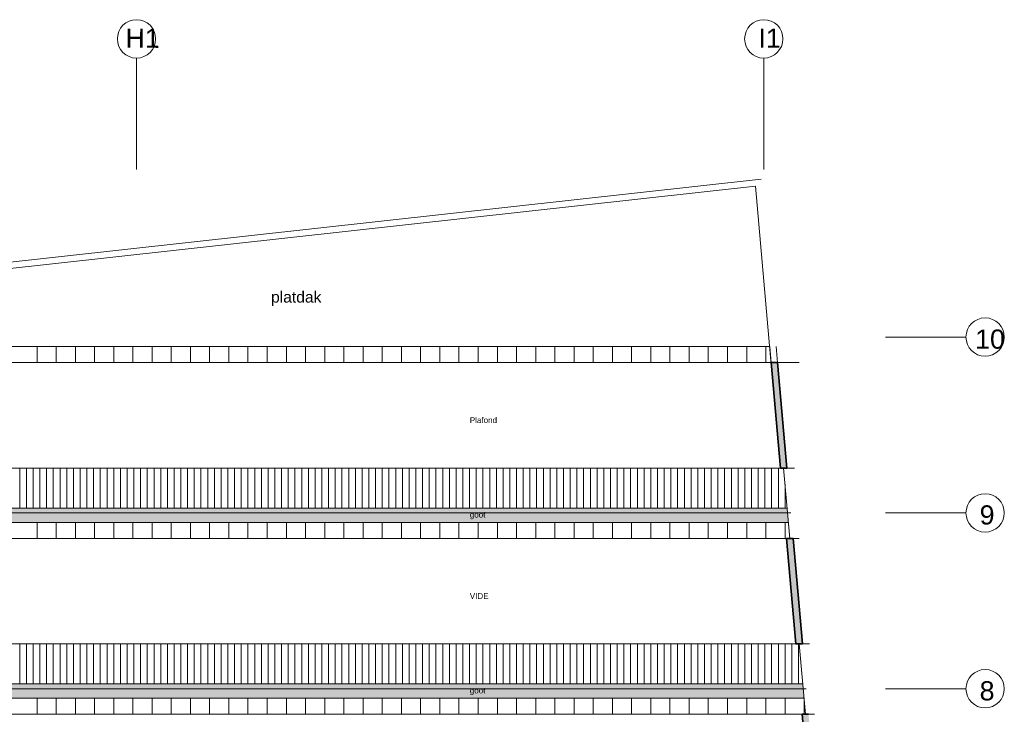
# Model space of a CAD drawing. Header units: millimetres. Extents: x -13022 to 1371524, y -38729 to 632593.
# Tile 305 of 381: x 665321 to 696121, y 604953 to 626678. Entities that reach past the tile are written whole.
import ezdxf
from ezdxf.lldxf.tags import DXFTag

# ---------------------------------------------------------------- set-up
doc = ezdxf.new("R2010")
doc.units = ezdxf.units.MM
doc.header["$LTSCALE"] = 35
for name, color, linetype, lineweight in [('A LIJN 1', 1, 'Continuous', 20), ('A LIJN 2', 2, 'Continuous', 35), ('A LIJN 9', 252, 'Continuous', 18)]:
    doc.layers.add(name, color=color, linetype=linetype, lineweight=lineweight)
doc.styles.add('Arial14', font='arial.ttf', dxfattribs={"height": 0.35})
doc.styles.add('Arial17', font='arial.ttf', dxfattribs={"height": 0.35})
doc.styles.add('Arial18', font='arial.ttf', dxfattribs={"height": 0.35})
doc.styles.add('Arial3', font='arial.ttf', dxfattribs={"height": 0.18})
doc.styles.add('Arial6', font='arial.ttf', dxfattribs={"height": 0.18})
tags = doc.linetypes.add('DIVIDE2', pattern=[0.625, 0.25, -0.125, 0, -0.125, 0, -0.125]).pattern_tags.tags
tags[14:15] = [DXFTag(74, 4), DXFTag(75, 0), DXFTag(340, '0'), DXFTag(46, 1.0), DXFTag(50, 0.0), DXFTag(44, 0.0), DXFTag(45, 0.0)]
tags[12:13] = [DXFTag(74, 4), DXFTag(75, 0), DXFTag(340, '0'), DXFTag(46, 1.0), DXFTag(50, 0.0), DXFTag(44, 0.0), DXFTag(45, 0.0)]
tags[10:11] = [DXFTag(74, 4), DXFTag(75, 0), DXFTag(340, '0'), DXFTag(46, 1.0), DXFTag(50, 0.0), DXFTag(44, 0.0), DXFTag(45, 0.0)]
tags[8:9] = [DXFTag(74, 4), DXFTag(75, 0), DXFTag(340, '0'), DXFTag(46, 1.0), DXFTag(50, 0.0), DXFTag(44, 0.0), DXFTag(45, 0.0)]
tags[6:7] = [DXFTag(74, 4), DXFTag(75, 0), DXFTag(340, '0'), DXFTag(46, 1.0), DXFTag(50, 0.0), DXFTag(44, 0.0), DXFTag(45, 0.0)]
tags[4:5] = [DXFTag(74, 4), DXFTag(75, 0), DXFTag(340, '0'), DXFTag(46, 1.0), DXFTag(50, 0.0), DXFTag(44, 0.0), DXFTag(45, 0.0)]

msp = doc.modelspace()

# ---------------------------------------------------------------- hatches: boundary and pattern name
at = {"layer": 'A LIJN 9', "ltscale": 0.1}
h = msp.add_hatch(color=256, dxfattribs=at)
h.dxf.hatch_style = 1
h.paths.add_polyline_path([(689026.553, 615952.851), (688825.774, 615952.878), (689117.133, 612652.829), (689317.912, 612652.829)])
h = msp.add_hatch(color=256, dxfattribs=at)
h.dxf.hatch_style = 1
h.paths.add_polyline_path([(689512.145, 610452.855), (689311.37, 610452.855), (689602.721, 607152.856), (689803.504, 607152.86)])
h = msp.add_hatch(color=256, dxfattribs=at)
h.dxf.hatch_style = 1
h.paths.add_polyline_path([(689997.74, 604952.852), (689796.962, 604952.852), (690088.321, 601652.837), (690289.099, 601652.837)])

# ---------------------------------------------------------------- linework, layer by layer
at = {"layer": 'A LIJN 1', "color": 1, "linetype": 'DIVIDE2'}
for p, q in [((668974.231, 625478.005), (668974.231, 621993.016)), ((688596.232, 625478.009), (688596.232, 621993.02)), ((694920.737, 616752.851), (692405.997, 616752.851)), ((694920.737, 611252.851), (692405.997, 611252.851)), ((694920.737, 605752.851), (692405.997, 605752.851))]:
    msp.add_line(p, q, dxfattribs=at)
at = {"layer": 'A LIJN 1', "linetype": 'Continuous'}
for p, q in [((647802.955, 617190.412), (688520.083, 621689.279)), ((648019.391, 617013.108), (688338.839, 621468.041)), ((688863.299, 615527.848), (688338.839, 621468.041)), ((648068.855, 616452.851), (688781.634, 616452.851)), ((665862.113, 616452.851), (665862.113, 615952.851)), ((666462.112, 616452.851), (666462.112, 615952.851)), ((667062.11, 616452.851), (667062.11, 615952.851)), ((667662.109, 616452.851), (667662.109, 615952.851)), ((668262.107, 616452.851), (668262.107, 615952.851)), ((668862.106, 616452.851), (668862.106, 615952.851)), ((669462.104, 616452.851), (669462.104, 615952.851)), ((670062.103, 616452.851), (670062.103, 615952.851)), ((670662.101, 616452.851), (670662.101, 615952.851)), ((671262.1, 616452.851), (671262.1, 615952.851)), ((671862.098, 616452.851), (671862.098, 615952.851)), ((672462.096, 616452.851), (672462.096, 615952.851)), ((673062.095, 616452.851), (673062.095, 615952.851)), ((673662.093, 616452.851), (673662.093, 615952.851)), ((674262.092, 616452.851), (674262.092, 615952.851)), ((674862.09, 616452.851), (674862.09, 615952.851)), ((675462.089, 616452.851), (675462.089, 615952.851)), ((676062.087, 616452.851), (676062.087, 615952.851)), ((676662.086, 616452.851), (676662.086, 615952.851)), ((677262.084, 616452.851), (677262.084, 615952.851)), ((677862.083, 616452.851), (677862.083, 615952.851)), ((678462.081, 616452.851), (678462.081, 615952.851)), ((679062.08, 616452.851), (679062.08, 615952.851)), ((679662.078, 616452.851), (679662.078, 615952.851)), ((680262.076, 616452.851), (680262.076, 615952.851)), ((680862.075, 616452.851), (680862.075, 615952.851)), ((681462.073, 616452.851), (681462.073, 615952.851)), ((682062.072, 616452.851), (682062.072, 615952.851)), ((682662.07, 616452.851), (682662.07, 615952.851)), ((683262.069, 616452.851), (683262.069, 615952.851)), ((683862.067, 616452.851), (683862.067, 615952.851)), ((684462.066, 616452.851), (684462.066, 615952.851)), ((685062.064, 616452.851), (685062.064, 615952.851)), ((685662.063, 616452.851), (685662.063, 615952.851)), ((686262.061, 616452.851), (686262.061, 615952.851)), ((686862.06, 616452.851), (686862.06, 615952.851)), ((687462.058, 616452.851), (687462.058, 615952.851)), ((688062.056, 616452.851), (688062.056, 615952.851)), ((688662.055, 616452.851), (688662.055, 615952.851)), ((688825.774, 615952.878), (688781.63, 616452.851)), ((689026.553, 615952.851), (688982.409, 616452.851)), ((689706.981, 615952.851), (648112.999, 615952.851)), ((689078.414, 615952.851), (689026.553, 615952.851)), ((648052.885, 612652.848), (689556.887, 612652.848)), ((689217.524, 612652.848), (689411.761, 610452.851)), ((689327.887, 611402.848), (648414.332, 611402.848)), ((689441.516, 611252.851), (648327.182, 611252.851)), ((648454.062, 610952.851), (689367.617, 610952.851)), ((665862.113, 610952.851), (665862.113, 610452.851)), ((666462.112, 610952.851), (666462.112, 610452.851)), ((667062.11, 610952.851), (667062.11, 610452.851)), ((667662.109, 610952.851), (667662.109, 610452.851)), ((668262.107, 610952.851), (668262.107, 610452.851)), ((668862.106, 610952.851), (668862.106, 610452.851)), ((669462.104, 610952.851), (669462.104, 610452.851)), ((670062.103, 610952.851), (670062.103, 610452.851)), ((670662.101, 610952.851), (670662.101, 610452.851)), ((671262.1, 610952.851), (671262.1, 610452.851)), ((671862.098, 610952.851), (671862.098, 610452.851)), ((672462.096, 610952.851), (672462.096, 610452.851)), ((673062.095, 610952.851), (673062.095, 610452.851)), ((673662.093, 610952.851), (673662.093, 610452.851)), ((674262.092, 610952.851), (674262.092, 610452.851)), ((674862.09, 610952.851), (674862.09, 610452.851)), ((675462.089, 610952.851), (675462.089, 610452.851)), ((676062.087, 610952.851), (676062.087, 610452.851)), ((676662.086, 610952.851), (676662.086, 610452.851)), ((677262.084, 610952.851), (677262.084, 610452.851)), ((677862.083, 610952.851), (677862.083, 610452.851)), ((678462.081, 610952.851), (678462.081, 610452.851)), ((679062.08, 610952.851), (679062.08, 610452.851)), ((679662.078, 610952.851), (679662.078, 610452.851)), ((680262.076, 610952.851), (680262.076, 610452.851)), ((680862.075, 610952.851), (680862.075, 610452.851)), ((681462.073, 610952.851), (681462.073, 610452.851)), ((682062.072, 610952.851), (682062.072, 610452.851)), ((682662.07, 610952.851), (682662.07, 610452.851)), ((683262.069, 610952.851), (683262.069, 610452.851)), ((683862.067, 610952.851), (683862.067, 610452.851)), ((684462.066, 610952.851), (684462.066, 610452.851)), ((685062.064, 610952.851), (685062.064, 610452.851)), ((685662.063, 610952.851), (685662.063, 610452.851)), ((686262.061, 610952.851), (686262.061, 610452.851)), ((686862.06, 610952.851), (686862.06, 610452.851)), ((687462.058, 610952.851), (687462.058, 610452.851)), ((688062.056, 610952.851), (688062.056, 610452.851)), ((688662.055, 610952.851), (688662.055, 610452.851)), ((689262.053, 610952.851), (689262.053, 610452.851)), ((689706.981, 610452.851), (648202.978, 610452.851)), ((648522.232, 607152.849), (690031.558, 607152.849)), ((689897.353, 604952.852), (689703.116, 607152.849)), ((689813.479, 605902.849), (648899.927, 605902.849)), ((689927.108, 605752.851), (648812.652, 605752.851)), ((648939.657, 605452.852), (689853.209, 605452.852)), ((665862.113, 605452.852), (665862.113, 604952.852)), ((666462.112, 605452.852), (666462.112, 604952.852)), ((667062.11, 605452.852), (667062.11, 604952.852)), ((667662.109, 605452.852), (667662.109, 604952.852)), ((668262.107, 605452.852), (668262.107, 604952.852)), ((668862.106, 605452.852), (668862.106, 604952.852)), ((669462.104, 605452.852), (669462.104, 604952.852)), ((670062.103, 605452.852), (670062.103, 604952.852)), ((670662.101, 605452.852), (670662.101, 604952.852)), ((671262.1, 605452.852), (671262.1, 604952.852)), ((671862.098, 605452.852), (671862.098, 604952.852)), ((672462.096, 605452.852), (672462.096, 604952.852)), ((673062.095, 605452.852), (673062.095, 604952.852)), ((673662.093, 605452.852), (673662.093, 604952.852)), ((674262.092, 605452.852), (674262.092, 604952.852)), ((674862.09, 605452.852), (674862.09, 604952.852)), ((675462.089, 605452.852), (675462.089, 604952.852)), ((676062.087, 605452.852), (676062.087, 604952.852)), ((676662.086, 605452.852), (676662.086, 604952.852)), ((677262.084, 605452.852), (677262.084, 604952.852)), ((677862.083, 605452.852), (677862.083, 604952.852)), ((678462.081, 605452.852), (678462.081, 604952.852)), ((679062.08, 605452.852), (679062.08, 604952.852)), ((679662.078, 605452.852), (679662.078, 604952.852)), ((680262.076, 605452.852), (680262.076, 604952.852)), ((680862.075, 605452.852), (680862.075, 604952.852)), ((681462.073, 605452.852), (681462.073, 604952.852)), ((682062.072, 605452.852), (682062.072, 604952.852)), ((682662.07, 605452.852), (682662.07, 604952.852)), ((683262.069, 605452.852), (683262.069, 604952.852)), ((683862.067, 605452.852), (683862.067, 604952.852)), ((684462.066, 605452.852), (684462.066, 604952.852)), ((685062.064, 605452.852), (685062.064, 604952.852)), ((685662.063, 605452.852), (685662.063, 604952.852)), ((686262.061, 605452.852), (686262.061, 604952.852)), ((686862.06, 605452.852), (686862.06, 604952.852)), ((687462.058, 605452.852), (687462.058, 604952.852)), ((688062.056, 605452.852), (688062.056, 604952.852)), ((688662.055, 605452.852), (688662.055, 604952.852)), ((689262.053, 605452.852), (689262.053, 604952.852)), ((689862.052, 605352.685), (689862.052, 604952.852)), ((690181.651, 604952.852), (648672.325, 604952.852))]:
    msp.add_line(p, q, dxfattribs=at)
at = {"layer": 'A LIJN 1', "color": 2, "linetype": 'Continuous', "lineweight": 0}
for centre, major_axis, ratio, start_param, end_param in [((668974.588, 626078.008), (0.359, 600), 0.99902779, 0.000004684, 6.283179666), ((688596.587, 626078.008), (0.359, 600), 0.99902779, 0.000004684, 6.283179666), ((695520.739, 616752.24), (0.36, 600), 0.999487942, 0.000006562, 6.283181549), ((695520.739, 611252.24), (0.36, 600), 0.999487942, 0.000006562, 6.283181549), ((695520.739, 605752.24), (0.36, 600), 0.999487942, 0.000006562, 6.283181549)]:
    msp.add_ellipse(centre, major_axis=major_axis, ratio=ratio, start_param=start_param, end_param=end_param, dxfattribs=at)
at = {"layer": 'A LIJN 1', "linetype": 'Continuous'}
for points in [[(648454.063, 610952.851), (648414.332, 611402.848), (689367.617, 610952.851), (689327.887, 611402.848)], [(648939.657, 605452.852), (648899.927, 605902.849), (689853.209, 605452.852), (689813.479, 605902.849)]]:
    msp.add_trace(points, dxfattribs=at)
at = {"layer": 'A LIJN 2'}
for p, q in [((688825.774, 615952.878), (689117.133, 612652.829)), ((689026.553, 615952.851), (689317.912, 612652.829)), ((689311.37, 610452.855), (689602.721, 607152.856)), ((689512.145, 610452.855), (689803.504, 607152.86)), ((689796.962, 604952.852), (690088.321, 601652.837))]:
    msp.add_line(p, q, dxfattribs=at)
at = {"layer": 'A LIJN 2', "ltscale": 0.1}
for p, q in [((688825.774, 615952.878), (689026.553, 615952.851)), ((689117.133, 612652.829), (689317.912, 612652.829)), ((689311.37, 610452.855), (689512.145, 610452.855)), ((689602.721, 607152.856), (689803.504, 607152.86)), ((689796.962, 604952.852), (689997.74, 604952.852))]:
    msp.add_line(p, q, dxfattribs=at)
at = {"layer": 'A LIJN 9', "linetype": 'Continuous'}
for p, q in [((665322.158, 612652.848), (665322.158, 611402.848)), ((665532.157, 612652.848), (665532.157, 611402.848)), ((665742.156, 612652.848), (665742.156, 611402.848)), ((665952.156, 612652.848), (665952.156, 611402.848)), ((666162.155, 612652.848), (666162.155, 611402.848)), ((666372.154, 612652.848), (666372.154, 611402.848)), ((666582.153, 612652.848), (666582.153, 611402.848)), ((666792.152, 612652.848), (666792.152, 611402.848)), ((667002.151, 612652.848), (667002.151, 611402.848)), ((667212.15, 612652.848), (667212.15, 611402.848)), ((667422.149, 612652.848), (667422.149, 611402.848)), ((667632.148, 612652.848), (667632.148, 611402.848)), ((667842.147, 612652.848), (667842.147, 611402.848)), ((668052.146, 612652.848), (668052.146, 611402.848)), ((668262.145, 612652.848), (668262.145, 611402.848)), ((668472.144, 612652.848), (668472.144, 611402.848)), ((668682.144, 612652.848), (668682.144, 611402.848)), ((668892.143, 612652.848), (668892.143, 611402.848)), ((669102.142, 612652.848), (669102.142, 611402.848)), ((669312.141, 612652.848), (669312.141, 611402.848)), ((669522.14, 612652.848), (669522.14, 611402.848)), ((669732.139, 612652.848), (669732.139, 611402.848)), ((669942.138, 612652.848), (669942.138, 611402.848)), ((670152.137, 612652.848), (670152.137, 611402.848)), ((670362.136, 612652.848), (670362.136, 611402.848)), ((670572.135, 612652.848), (670572.135, 611402.848)), ((670782.134, 612652.848), (670782.134, 611402.848)), ((670992.133, 612652.848), (670992.133, 611402.848)), ((671202.133, 612652.848), (671202.133, 611402.848)), ((671412.132, 612652.848), (671412.132, 611402.848)), ((671622.131, 612652.848), (671622.131, 611402.848)), ((671832.13, 612652.848), (671832.13, 611402.848)), ((672042.129, 612652.848), (672042.129, 611402.848)), ((672252.128, 612652.848), (672252.128, 611402.848)), ((672462.127, 612652.848), (672462.127, 611402.848)), ((672672.126, 612652.848), (672672.126, 611402.848)), ((672882.125, 612652.848), (672882.125, 611402.848)), ((673092.124, 612652.848), (673092.124, 611402.848)), ((673302.123, 612652.848), (673302.123, 611402.848)), ((673512.122, 612652.848), (673512.122, 611402.848)), ((673722.121, 612652.848), (673722.121, 611402.848)), ((673932.121, 612652.848), (673932.121, 611402.848)), ((674142.12, 612652.848), (674142.12, 611402.848)), ((674352.119, 612652.848), (674352.119, 611402.848)), ((674562.118, 612652.848), (674562.118, 611402.848)), ((674772.117, 612652.848), (674772.117, 611402.848)), ((674982.116, 612652.848), (674982.116, 611402.848)), ((675192.115, 612652.848), (675192.115, 611402.848)), ((675402.114, 612652.848), (675402.114, 611402.848)), ((675612.113, 612652.848), (675612.113, 611402.848)), ((675822.112, 612652.848), (675822.112, 611402.848)), ((676032.111, 612652.848), (676032.111, 611402.848)), ((676242.11, 612652.848), (676242.11, 611402.848)), ((676452.11, 612652.848), (676452.11, 611402.848)), ((676662.109, 612652.848), (676662.109, 611402.848)), ((676872.108, 612652.848), (676872.108, 611402.848)), ((677082.107, 612652.848), (677082.107, 611402.848)), ((677292.106, 612652.848), (677292.106, 611402.848)), ((677502.105, 612652.848), (677502.105, 611402.848)), ((677712.104, 612652.848), (677712.104, 611402.848)), ((677922.103, 612652.848), (677922.103, 611402.848)), ((678132.102, 612652.848), (678132.102, 611402.848)), ((678342.101, 612652.848), (678342.101, 611402.848)), ((678552.1, 612652.848), (678552.1, 611402.848)), ((678762.099, 612652.848), (678762.099, 611402.848)), ((678972.098, 612652.848), (678972.098, 611402.848)), ((679182.098, 612652.848), (679182.098, 611402.848)), ((679392.097, 612652.848), (679392.097, 611402.848)), ((679602.096, 612652.848), (679602.096, 611402.848)), ((679812.095, 612652.848), (679812.095, 611402.848)), ((680022.094, 612652.848), (680022.094, 611402.848)), ((680232.093, 612652.848), (680232.093, 611402.848)), ((680442.092, 612652.848), (680442.092, 611402.848)), ((680652.091, 612652.848), (680652.091, 611402.848)), ((680862.09, 612652.848), (680862.09, 611402.848)), ((681072.089, 612652.848), (681072.089, 611402.848)), ((681282.088, 612652.848), (681282.088, 611402.848)), ((681492.087, 612652.848), (681492.087, 611402.848)), ((681702.086, 612652.848), (681702.086, 611402.848)), ((681912.086, 612652.848), (681912.086, 611402.848)), ((682122.085, 612652.848), (682122.085, 611402.848)), ((682332.084, 612652.848), (682332.084, 611402.848)), ((682542.083, 612652.848), (682542.083, 611402.848)), ((682752.082, 612652.848), (682752.082, 611402.848)), ((682962.081, 612652.848), (682962.081, 611402.848)), ((683172.08, 612652.848), (683172.08, 611402.848)), ((683382.079, 612652.848), (683382.079, 611402.848)), ((683592.078, 612652.848), (683592.078, 611402.848)), ((683802.077, 612652.848), (683802.077, 611402.848)), ((684012.076, 612652.848), (684012.076, 611402.848)), ((684222.075, 612652.848), (684222.075, 611402.848)), ((684432.075, 612652.848), (684432.075, 611402.848)), ((684642.074, 612652.848), (684642.074, 611402.848)), ((684852.073, 612652.848), (684852.073, 611402.848)), ((685062.072, 612652.848), (685062.072, 611402.848)), ((685272.071, 612652.848), (685272.071, 611402.848)), ((685482.07, 612652.848), (685482.07, 611402.848)), ((685692.069, 612652.848), (685692.069, 611402.848)), ((685902.068, 612652.848), (685902.068, 611402.848)), ((686112.067, 612652.848), (686112.067, 611402.848)), ((686322.066, 612652.848), (686322.066, 611402.848)), ((686532.065, 612652.848), (686532.065, 611402.848)), ((686742.064, 612652.848), (686742.064, 611402.848)), ((686952.063, 612652.848), (686952.063, 611402.848)), ((687162.063, 612652.848), (687162.063, 611402.848)), ((687372.062, 612652.848), (687372.062, 611402.848)), ((687582.061, 612652.848), (687582.061, 611402.848)), ((687792.06, 612652.848), (687792.06, 611402.848)), ((688002.059, 612652.848), (688002.059, 611402.848)), ((688212.058, 612652.848), (688212.058, 611402.848)), ((688422.057, 612652.848), (688422.057, 611402.848)), ((688632.056, 612652.848), (688632.056, 611402.848)), ((688842.055, 612652.848), (688842.055, 611402.848)), ((689052.054, 612652.848), (689052.054, 611402.848)), ((689262.053, 612148.496), (689262.053, 611402.848)), ((665322.158, 607152.849), (665322.158, 605902.849)), ((665532.157, 607152.849), (665532.157, 605902.849)), ((665742.156, 607152.849), (665742.156, 605902.849)), ((665952.156, 607152.849), (665952.156, 605902.849)), ((666162.155, 607152.849), (666162.155, 605902.849)), ((666372.154, 607152.849), (666372.154, 605902.849)), ((666582.153, 607152.849), (666582.153, 605902.849)), ((666792.152, 607152.849), (666792.152, 605902.849)), ((667002.151, 607152.849), (667002.151, 605902.849)), ((667212.15, 607152.849), (667212.15, 605902.849)), ((667422.149, 607152.849), (667422.149, 605902.849)), ((667632.148, 607152.849), (667632.148, 605902.849)), ((667842.147, 607152.849), (667842.147, 605902.849)), ((668052.146, 607152.849), (668052.146, 605902.849)), ((668262.145, 607152.849), (668262.145, 605902.849)), ((668472.144, 607152.849), (668472.144, 605902.849)), ((668682.144, 607152.849), (668682.144, 605902.849)), ((668892.143, 607152.849), (668892.143, 605902.849)), ((669102.142, 607152.849), (669102.142, 605902.849)), ((669312.141, 607152.849), (669312.141, 605902.849)), ((669522.14, 607152.849), (669522.14, 605902.849)), ((669732.139, 607152.849), (669732.139, 605902.849)), ((669942.138, 607152.849), (669942.138, 605902.849)), ((670152.137, 607152.849), (670152.137, 605902.849)), ((670362.136, 607152.849), (670362.136, 605902.849)), ((670572.135, 607152.849), (670572.135, 605902.849)), ((670782.134, 607152.849), (670782.134, 605902.849)), ((670992.133, 607152.849), (670992.133, 605902.849)), ((671202.133, 607152.849), (671202.133, 605902.849)), ((671412.132, 607152.849), (671412.132, 605902.849)), ((671622.131, 607152.849), (671622.131, 605902.849)), ((671832.13, 607152.849), (671832.13, 605902.849)), ((672042.129, 607152.849), (672042.129, 605902.849)), ((672252.128, 607152.849), (672252.128, 605902.849)), ((672462.127, 607152.849), (672462.127, 605902.849)), ((672672.126, 607152.849), (672672.126, 605902.849)), ((672882.125, 607152.849), (672882.125, 605902.849)), ((673092.124, 607152.849), (673092.124, 605902.849)), ((673302.123, 607152.849), (673302.123, 605902.849)), ((673512.122, 607152.849), (673512.122, 605902.849)), ((673722.121, 607152.849), (673722.121, 605902.849)), ((673932.121, 607152.849), (673932.121, 605902.849)), ((674142.12, 607152.849), (674142.12, 605902.849)), ((674352.119, 607152.849), (674352.119, 605902.849)), ((674562.118, 607152.849), (674562.118, 605902.849)), ((674772.117, 607152.849), (674772.117, 605902.849)), ((674982.116, 607152.849), (674982.116, 605902.849)), ((675192.115, 607152.849), (675192.115, 605902.849)), ((675402.114, 607152.849), (675402.114, 605902.849)), ((675612.113, 607152.849), (675612.113, 605902.849)), ((675822.112, 607152.849), (675822.112, 605902.849)), ((676032.111, 607152.849), (676032.111, 605902.849)), ((676242.11, 607152.849), (676242.11, 605902.849)), ((676452.11, 607152.849), (676452.11, 605902.849)), ((676662.109, 607152.849), (676662.109, 605902.849)), ((676872.108, 607152.849), (676872.108, 605902.849)), ((677082.107, 607152.849), (677082.107, 605902.849)), ((677292.106, 607152.849), (677292.106, 605902.849)), ((677502.105, 607152.849), (677502.105, 605902.849)), ((677712.104, 607152.849), (677712.104, 605902.849)), ((677922.103, 607152.849), (677922.103, 605902.849)), ((678132.102, 607152.849), (678132.102, 605902.849)), ((678342.101, 607152.849), (678342.101, 605902.849)), ((678552.1, 607152.849), (678552.1, 605902.849)), ((678762.099, 607152.849), (678762.099, 605902.849)), ((678972.098, 607152.849), (678972.098, 605902.849)), ((679182.098, 607152.849), (679182.098, 605902.849)), ((679392.097, 607152.849), (679392.097, 605902.849)), ((679602.096, 607152.849), (679602.096, 605902.849)), ((679812.095, 607152.849), (679812.095, 605902.849)), ((680022.094, 607152.849), (680022.094, 605902.849)), ((680232.093, 607152.849), (680232.093, 605902.849)), ((680442.092, 607152.849), (680442.092, 605902.849)), ((680652.091, 607152.849), (680652.091, 605902.849)), ((680862.09, 607152.849), (680862.09, 605902.849)), ((681072.089, 607152.849), (681072.089, 605902.849)), ((681282.088, 607152.849), (681282.088, 605902.849)), ((681492.087, 607152.849), (681492.087, 605902.849)), ((681702.086, 607152.849), (681702.086, 605902.849)), ((681912.086, 607152.849), (681912.086, 605902.849)), ((682122.085, 607152.849), (682122.085, 605902.849)), ((682332.084, 607152.849), (682332.084, 605902.849)), ((682542.083, 607152.849), (682542.083, 605902.849)), ((682752.082, 607152.849), (682752.082, 605902.849)), ((682962.081, 607152.849), (682962.081, 605902.849)), ((683172.08, 607152.849), (683172.08, 605902.849)), ((683382.079, 607152.849), (683382.079, 605902.849)), ((683592.078, 607152.849), (683592.078, 605902.849)), ((683802.077, 607152.849), (683802.077, 605902.849)), ((684012.076, 607152.849), (684012.076, 605902.849)), ((684222.075, 607152.849), (684222.075, 605902.849)), ((684432.075, 607152.849), (684432.075, 605902.849)), ((684642.074, 607152.849), (684642.074, 605902.849)), ((684852.073, 607152.849), (684852.073, 605902.849)), ((685062.072, 607152.849), (685062.072, 605902.849)), ((685272.071, 607152.849), (685272.071, 605902.849)), ((685482.07, 607152.849), (685482.07, 605902.849)), ((685692.069, 607152.849), (685692.069, 605902.849)), ((685902.068, 607152.849), (685902.068, 605902.849)), ((686112.067, 607152.849), (686112.067, 605902.849)), ((686322.066, 607152.849), (686322.066, 605902.849)), ((686532.065, 607152.849), (686532.065, 605902.849)), ((686742.064, 607152.849), (686742.064, 605902.849)), ((686952.063, 607152.849), (686952.063, 605902.849)), ((687162.063, 607152.849), (687162.063, 605902.849)), ((687372.062, 607152.849), (687372.062, 605902.849)), ((687582.061, 607152.849), (687582.061, 605902.849)), ((687792.06, 607152.849), (687792.06, 605902.849)), ((688002.059, 607152.849), (688002.059, 605902.849)), ((688212.058, 607152.849), (688212.058, 605902.849)), ((688422.057, 607152.849), (688422.057, 605902.849)), ((688632.056, 607152.849), (688632.056, 605902.849)), ((688842.055, 607152.849), (688842.055, 605902.849)), ((689052.054, 607152.849), (689052.054, 605902.849)), ((689262.053, 607152.849), (689262.053, 605902.849)), ((689472.052, 607152.849), (689472.052, 605902.849)), ((689682.052, 607152.849), (689682.052, 605902.849))]:
    msp.add_line(p, q, dxfattribs=at)

# ---------------------------------------------------------------- texts
at = {"layer": 'A LIJN 1', "linetype": 'ByBlock', "oblique": 360}
for s, rotation, style, p in [('H1', 359.9654665, 'Arial18', (668630.187, 625798.692)), ('I1', 359.9654664, 'Arial14', (688429.637, 625798.688)), ('10', 359.9656849, 'Arial17', (695207.537, 616388.524)), ('9', 359.9656849, 'Arial17', (695348.548, 610888.44)), ('8', 359.9656849, 'Arial17', (695348.548, 605388.44))]:
    msp.add_text(s, height=600, rotation=rotation, dxfattribs=dict(at, style=style)).set_placement(p)
at = {"layer": 'A LIJN 1', "linetype": 'Continuous'}
for s, height, style, p in [('platdak', 350, 'Arial6', (673182.91, 617829.801)), ('Plafond', 180, 'Arial3', (679400.148, 614063.02)), ('goot', 180, 'Arial3', (679400.148, 611106.668)), ('VIDE', 180, 'Arial3', (679400.148, 608563.02)), ('goot', 180, 'Arial3', (679400.148, 605606.668))]:
    msp.add_text(s, height=height, dxfattribs=dict(at, style=style)).set_placement(p)

doc.saveas('drawing.dxf')
